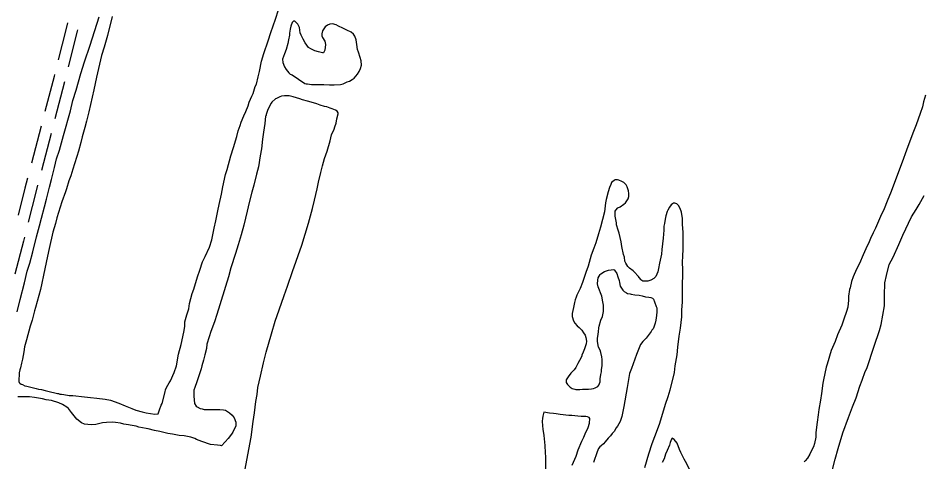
# Model space of a CAD drawing. Extents: x 3355677 to 3393573, y 612928 to 638357.
# Drawn here: x 3366468 to 3368842, y 630534 to 631696 of the extents above; entities that cross this region are included whole.
import ezdxf

# ---------------------------------------------------------------- set-up
doc = ezdxf.new("R2010")
doc.units = 0
doc.layers.add('V-ROAD-CNTR', color=7, linetype='Continuous')
doc.layers.add('V-SITE-VEGE', color=7, linetype='Continuous')

msp = doc.modelspace()

# ---------------------------------------------------------------- linework, layer by layer
at = {"layer": 'V-ROAD-CNTR'}
for p, q in [((3366589.3, 631528.9), (3366564.2, 631432.1)), ((3366528.1, 631412.3), (3366502.7, 631315.6)), ((3366554.1, 631393.4), (3366528.7, 631296.7))]:
    msp.add_line(p, q, dxfattribs=at)
for points in [[(3366597.3, 631683.6), (3366593.6, 631668.6), (3366572.9, 631586.6)], [(3366623.5, 631664.7), (3366622.6, 631661.3), (3366599.1, 631567.7)], [(3366563.2, 631547.8), (3366561.9, 631542.8), (3366538.1, 631451)], [(3366492.5, 631276.9), (3366485.6, 631250.4), (3366468, 631180)], [(3366518.6, 631258), (3366514.6, 631243), (3366494.2, 631161)], [(3366484.5, 631122.2), (3366481.8, 631111.2), (3366459.4, 631025.4)]]:
    msp.add_lwpolyline(points, dxfattribs=at)
at = {"layer": 'V-SITE-VEGE'}
for points in [[(3366986.2, 631164.5), (3366991.4, 631190.9), (3366995.1, 631207.2), (3367000.8, 631234.7), (3367004, 631253.7), (3367011.3, 631286.4), (3367016, 631299.6), (3367025.4, 631334.9), (3367032.2, 631356.6), (3367041.1, 631385.6), (3367044.8, 631400.4), (3367050, 631414.7), (3367052.6, 631423.6), (3367059.4, 631440), (3367064.7, 631451.1), (3367070.4, 631466.4), (3367073.6, 631475.4), (3367079.9, 631491.2), (3367083.6, 631498.6), (3367089.3, 631516.6), (3367092.5, 631522.9), (3367096.6, 631541.9), (3367100.3, 631556.1), (3367105.5, 631583.1), (3367111.8, 631603.1), (3367122.8, 631636.4), (3367130.1, 631658), (3367142.2, 631692.9), (3367150, 631717.7)], [(3366505.9, 631083.7), (3366516.3, 631122.7), (3366523.6, 631151.8), (3366528.9, 631171.8), (3366537.2, 631201.4), (3366541.9, 631222), (3366550.3, 631252.6), (3366555.5, 631272.7), (3366562.8, 631304.8), (3366568.6, 631327), (3366576.4, 631350.2), (3366586.4, 631388.2), (3366605.2, 631453.2), (3366611.5, 631479.6), (3366619.9, 631507), (3366632.4, 631550.8), (3366641.8, 631580.9), (3366657, 631624.7), (3366680.1, 631698.6)], [(3366714.4, 631700.3), (3366701.8, 631650.2), (3366692.9, 631619.5), (3366686.6, 631597.4)], [(3366686.6, 631597.4), (3366673.6, 631540.9), (3366666.3, 631507.7), (3366657.4, 631469.1), (3366652.7, 631450.1), (3366647, 631425.8), (3366642.2, 631409.5), (3366636, 631385.2), (3366632.3, 631369.9), (3366626, 631347.2), (3366621.9, 631332.9), (3366615.6, 631313.9), (3366611.4, 631300.2), (3366605.6, 631282.3), (3366600.9, 631269.6), (3366594.1, 631249), (3366591.5, 631240.6), (3366582.6, 631214.7), (3366569, 631172.5), (3366565.3, 631157.7), (3366559, 631135.5), (3366549.1, 631092.8), (3366544.9, 631072.7), (3366538.1, 631038.9), (3366526.1, 630985.1), (3366513.1, 630937.6), (3366511, 630929.1), (3366504.2, 630904.9), (3366498.9, 630889), (3366489.5, 630853.7), (3366484.8, 630834.7), (3366482.7, 630822), (3366479.1, 630802.5), (3366477, 630791.9), (3366473.9, 630779.8), (3366472.3, 630775), (3366470.7, 630766.6), (3366470.2, 630759.7), (3366469.2, 630750.8), (3366469.2, 630744.4), (3366470.3, 630741.8), (3366472.4, 630739.7), (3366476.1, 630737.6), (3366479.2, 630736), (3366485.1, 630732.8), (3366490.9, 630731.8), (3366497.2, 630730.2), (3366504.6, 630728.7), (3366515.1, 630725.5), (3366521.5, 630724), (3366529.4, 630722.9), (3366538.9, 630720.3), (3366545.7, 630718.8), (3366571.1, 630712.5), (3366573.2, 630712.5), (3366576.9, 630711.4), (3366581.6, 630710.9), (3366587.4, 630709.9), (3366601.7, 630707.8), (3366611.2, 630707.3), (3366641.3, 630704.2), (3366657.6, 630702.7), (3366674, 630700.6), (3366696.1, 630697.5), (3366709.9, 630694.9), (3366732, 630687.5), (3366747.9, 630680.7), (3366765.8, 630673.4), (3366776.4, 630668.7), (3366792.7, 630664.5), (3366803.3, 630662.4), (3366826, 630658.7), (3366835, 630659.8), (3366838.1, 630669.8), (3366842.8, 630682.5), (3366845.4, 630686.2), (3366852.8, 630716.8), (3366854.3, 630722.6), (3366856.4, 630728.4), (3366863.3, 630740.6), (3366866.9, 630745.9), (3366876.9, 630767.5), (3366882.7, 630784.9), (3366887.9, 630816.1), (3366894.7, 630840.9), (3366902.5, 630873.6), (3366904.6, 630888.4), (3366904.6, 630900.5), (3366909.8, 630918.5), (3366915, 630934.8), (3366916.6, 630948), (3366923.9, 630974.9), (3366928.6, 630986), (3366938, 631018.2), (3366943.8, 631035.7), (3366951.1, 631057.3), (3366958, 631071.6), (3366969, 631095.8), (3366975.8, 631114.9), (3366981.5, 631145.5), (3366986.2, 631164.5)], [(3367062.6, 630514.8), (3367072.6, 630566.5), (3367078.3, 630598.7), (3367084, 630639.8), (3367087.6, 630662.5), (3367091.2, 630692.1), (3367094.4, 630710), (3367096.4, 630728.5), (3367102.7, 630758), (3367110.5, 630793.4), (3367117.9, 630820.8), (3367132, 630868.9), (3367141.9, 630902.1), (3367151.9, 630931.7), (3367165.5, 630969.7), (3367173.4, 630993.5), (3367187, 631032.5), (3367211.6, 631101.2), (3367228.9, 631158.7), (3367239.3, 631197.2), (3367244.6, 631218.9), (3367251.4, 631249), (3367255, 631265.8), (3367260.8, 631291.2), (3367265.5, 631308.6), (3367271.2, 631328.1), (3367278, 631347.1), (3367285.4, 631374.1), (3367289, 631389.9), (3367295.8, 631404.7), (3367297.9, 631411), (3367301.1, 631421), (3367303.2, 631431.6), (3367306.3, 631445.3), (3367306.3, 631448), (3367303.6, 631451.6), (3367299.9, 631454.3), (3367291, 631458.5), (3367285.7, 631460), (3367276.7, 631463.7), (3367270.9, 631464.2), (3367259.8, 631467.9), (3367250.8, 631471), (3367236.1, 631475.7), (3367226, 631478.4), (3367213.4, 631482), (3367206.5, 631484.6), (3367189.1, 631489.4), (3367178.5, 631492.5), (3367168, 631492.5), (3367165.9, 631491.9), (3367158.5, 631490.9), (3367153.7, 631489.3), (3367145.3, 631485.6), (3367142.7, 631484.5), (3367132.7, 631475.5), (3367130.6, 631472.9), (3367127.9, 631467.1), (3367121.6, 631453.9), (3367117.5, 631443.3), (3367117.5, 631440.7), (3367116.4, 631438.5), (3367114.3, 631420.1), (3367110.7, 631397.4), (3367108.6, 631378.9), (3367105.5, 631353.1), (3367102.4, 631335.1), (3367097.7, 631306.1), (3367093, 631287.1), (3367085.2, 631258.6), (3367080.5, 631240.1), (3367073.1, 631212.7), (3367067.9, 631190), (3367059, 631153.6), (3367052.2, 631128.2), (3367044.9, 631101.8), (3367037.1, 631079.1), (3367025.5, 631042.2)], [(3368846.5, 631494.3), (3368840.7, 631476.3), (3368838.1, 631463.1), (3368832.4, 631446.2), (3368821.9, 631416.2), (3368813, 631394), (3368796.7, 631349.6), (3368784.7, 631318.5), (3368767.4, 631272), (3368755.8, 631241.4), (3368745.9, 631216.6), (3368738, 631196.5), (3368728.5, 631176.4), (3368722.8, 631163.8), (3368715.4, 631145.8), (3368709.1, 631133.1), (3368702.3, 631118.4), (3368698.1, 631109.9), (3368689.7, 631091.4), (3368682.4, 631075.6), (3368672.9, 631053.4), (3368665.6, 631038.1), (3368656.6, 631018), (3368651.9, 631006.4), (3368648.3, 630989), (3368646.7, 630984.8), (3368644.6, 630967.9), (3368644.7, 630956.8), (3368642.6, 630938.9), (3368639.4, 630927.8), (3368632.1, 630907.7), (3368626.9, 630891.9), (3368615.9, 630866), (3368609, 630848.6), (3368598.5, 630825.4), (3368588.6, 630789.5), (3368586, 630781.5), (3368578.7, 630748.8), (3368577.1, 630739.8), (3368573.5, 630712.9), (3368570.9, 630695), (3368566.2, 630671.2), (3368564.6, 630657), (3368562.1, 630637.5), (3368560.5, 630624.8), (3368559, 630610), (3368558.5, 630598.4), (3368555.3, 630582.1), (3368552.2, 630573.1), (3368546.9, 630561.5), (3368543.3, 630554.1), (3368537, 630543.5), (3368530.6, 630536.1), (3368528, 630533.5)], [(3368061.6, 631259.3), (3368055.8, 631265.6), (3368050.5, 631267.7), (3368042.6, 631271.4), (3368038.9, 631271.9), (3368032.5, 631271.9), (3368029.9, 631270.3), (3368023.1, 631265.5), (3368021, 631260.3), (3368017.8, 631251.8), (3368014.2, 631241.2), (3368008.9, 631220.7), (3368007.4, 631212.2), (3368004.8, 631188.5), (3367994.3, 631148.4), (3367989.1, 631130.9), (3367981.8, 631107.2), (3367977, 631093.5), (3367970.2, 631075), (3367967.6, 631065.5), (3367961.9, 631045.9), (3367955.6, 631029.6), (3367946.7, 631003.2), (3367940.9, 630987.3), (3367932.5, 630969.9), (3367930.4, 630965.2), (3367928.3, 630958.3), (3367926.2, 630950.9), (3367923.1, 630938.2), (3367919.9, 630921.9), (3367920, 630914.5), (3367923.2, 630903.4), (3367926.9, 630897.1), (3367932.7, 630889.7), (3367938, 630885.5), (3367945.4, 630878.2), (3367950.1, 630871.8), (3367953.8, 630865.5), (3367956, 630859.2), (3367957.6, 630849.7), (3367957.1, 630842.8), (3367952.3, 630829.6), (3367949.2, 630821.2), (3367945.5, 630813.3), (3367945, 630810.1), (3367939.2, 630799), (3367934.5, 630791.6), (3367929.2, 630781.1), (3367925.6, 630774.7), (3367916.6, 630765.7), (3367909.3, 630756.8), (3367904, 630748.8), (3367904, 630741.4), (3367907.7, 630736.2), (3367915.1, 630729.3), (3367919.9, 630726.2), (3367926.7, 630724.1), (3367929.4, 630723.6), (3367939.9, 630723.6), (3367946.8, 630724.1), (3367963.1, 630724.2), (3367971, 630725.2), (3367975.8, 630725.8), (3367980, 630727.4), (3367986.9, 630731.1), (3367990, 630734.3), (3367993.2, 630743.2), (3367993.7, 630751.1), (3367995.2, 630762.2), (3367996.8, 630769.1), (3367997.3, 630775.9), (3367998.9, 630785.4), (3367998.8, 630801.8), (3367997.8, 630809.2), (3367995.1, 630819.7), (3367993, 630826.1), (3367988.7, 630834), (3367986.6, 630848.7), (3367986.6, 630856.6), (3367988.1, 630867.7), (3367988.6, 630874.6), (3367990.2, 630884.6), (3367991.2, 630889.3), (3367995.4, 630904.7), (3367999.1, 630914.7), (3368002.2, 630927.4), (3368002.2, 630944.2), (3368000.6, 630953.2), (3367997.4, 630967.4), (3367988.4, 630991.7), (3367986.2, 630999.6), (3367987.3, 631009.1), (3367988.3, 631015.9), (3367993.6, 631024.4), (3367995.1, 631026.5), (3368005.1, 631031.8), (3368015.2, 631035.5), (3368028.9, 631037.7), (3368031, 631036.1), (3368036.8, 631027.1), (3368040, 631018.2)], [(3368110.8, 630518.8), (3368120.7, 630555.2), (3368129.6, 630581.6), (3368137, 630600.6), (3368148.5, 630632.3), (3368154.8, 630652.9), (3368164.7, 630684.6), (3368171.5, 630704.6), (3368177.3, 630722.6), (3368184.1, 630749), (3368188.3, 630767.4), (3368190.3, 630785.4), (3368195, 630814.4), (3368197.1, 630833.9), (3368200.7, 630862.9), (3368204.4, 630883.5), (3368207.5, 630913.1), (3368207.9, 630931), (3368208.9, 630952.6), (3368208.9, 630983.8), (3368209.4, 630998.5), (3368209.8, 631023.3), (3368209.8, 631039.1), (3368209.2, 631053.9), (3368209.7, 631075), (3368210.7, 631087.7), (3368210.6, 631134.6), (3368209.5, 631156.2), (3368209, 631171), (3368206.8, 631187.9), (3368203.1, 631196.8), (3368198.3, 631205.3), (3368194.1, 631209), (3368188.8, 631211.1), (3368185.1, 631211.1), (3368183, 631209.5), (3368179.9, 631206.8), (3368175.1, 631201), (3368170.9, 631193.1), (3368169.4, 631188.9), (3368165.7, 631178.3), (3368163.6, 631169.3), (3368162, 631158.2), (3368160.5, 631150.9), (3368160, 631140.8), (3368158.4, 631119.2), (3368155.3, 631090.2), (3368153.8, 631077.5), (3368148.6, 631054.3), (3368146.5, 631040), (3368144.9, 631031.1), (3368139.2, 631019.5), (3368133.9, 631014.2), (3368126, 631009.4), (3368118.6, 631007.3), (3368105.4, 631007.2), (3368102.8, 631008.8), (3368100.7, 631010.4), (3368095.9, 631016.2), (3368093.8, 631019.4), (3368082.7, 631030.9), (3368079.5, 631034.1), (3368070, 631040.9), (3368066.3, 631045.1), (3368061, 631053.6), (3368058.4, 631059.4), (3368057.3, 631069.4), (3368054.6, 631076.8), (3368050.4, 631097.3), (3368048.7, 631109.5), (3368043.4, 631132.6), (3368040.2, 631140.6), (3368036.5, 631154.8), (3368036, 631159.5), (3368032.8, 631177.5), (3368032.7, 631190.1), (3368034.3, 631192.8), (3368040.1, 631199.1), (3368045.4, 631201.8), (3368055.4, 631208.1), (3368059.6, 631212.3), (3368066.9, 631222.4), (3368068.5, 631228.2), (3368068.5, 631236.1), (3368068, 631243), (3368064.2, 631253.5), (3368061.6, 631259.3)], [(3368602.4, 630513.6), (3368609.2, 630541.1), (3368617.1, 630569), (3368629.6, 630609.7), (3368644.3, 630650.3), (3368654.8, 630677.8), (3368664.8, 630701), (3368674.2, 630731.6), (3368680, 630748), (3368688.3, 630770.2), (3368692, 630778.1), (3368711.4, 630836.7), (3368725.5, 630877.9), (3368729.7, 630893.7), (3368738.6, 630942.3), (3368738.5, 630969.7), (3368740, 631002.4), (3368743.7, 631021.9), (3368751, 631050.4), (3368761, 631070), (3368776.2, 631102.7), (3368786.7, 631127), (3368809.8, 631175.1), (3368821.3, 631194.6), (3368829.7, 631207.3), (3368842.9, 631231)], [(3366465.1, 630926.9), (3366472.9, 630959.1), (3366484.4, 631002.4), (3366491.7, 631033.5), (3366498, 631053.6), (3366505.9, 631083.7)], [(3367025.5, 631042.2), (3367019.3, 631017.9), (3366988.9, 630919.2), (3366982.6, 630900.7), (3366973.2, 630875.4), (3366968.5, 630861.1), (3366962.7, 630841.6), (3366961.2, 630831), (3366957.5, 630814.1), (3366953.8, 630800.4), (3366949.7, 630785.6), (3366947.6, 630777.2), (3366940.8, 630756.6), (3366936.6, 630743.4), (3366931.3, 630728.6), (3366928.7, 630721.8), (3366928.7, 630705.4), (3366930.4, 630686.9), (3366934.1, 630679.6), (3366937.3, 630677.5), (3366944.6, 630673.8), (3366949.9, 630672.2), (3366955.7, 630671.2), (3366990, 630671.3), (3366996.3, 630670.7), (3367005.8, 630669.7), (3367011.6, 630668.7), (3367021.7, 630662.4), (3367028.6, 630656.1), (3367034.4, 630649.2), (3367038.6, 630638.1), (3367038.1, 630627.6), (3367034.4, 630619.1), (3367030.8, 630611.7), (3367027.1, 630605.9), (3367018.7, 630594.8), (3367010.8, 630585.9), (3367000.8, 630575.8), (3366998.1, 630576.9), (3366990.2, 630577.4), (3366972.3, 630579.4), (3366949.6, 630586.8), (3366935.3, 630592), (3366930.6, 630595.2), (3366925.8, 630596.7), (3366920.6, 630598.3), (3366902.6, 630601.9), (3366890, 630603), (3366872.5, 630606.1), (3366859.9, 630608.2), (3366839.3, 630612.9), (3366825, 630615.5), (3366808.7, 630620.2), (3366803.4, 630620.7), (3366784.4, 630624.4), (3366777, 630627), (3366761.2, 630629.6), (3366757, 630630.6), (3366744.8, 630632.7), (3366735.8, 630634.8), (3366722.7, 630636.9), (3366714.2, 630637.9), (3366699.4, 630636.8), (3366688.9, 630635.7), (3366671, 630632), (3366659.4, 630630.9), (3366642, 630632.5), (3366634, 630636.1), (3366621.9, 630645.6), (3366607.6, 630663), (3366600.2, 630673.5), (3366595.4, 630677.2), (3366583.8, 630684), (3366574.8, 630688.2), (3366554.8, 630694), (3366541.1, 630696.6), (3366531.6, 630698.7), (3366510.4, 630702.3), (3366497.8, 630703.9), (3366466.7, 630703.8)], [(3368040, 631018.2), (3368043.2, 631008.7), (3368043.7, 631003.4), (3368045.9, 630993.9), (3368052.7, 630983.4), (3368056.4, 630980.2), (3368062.2, 630976.6), (3368065.4, 630975), (3368072.3, 630973.9), (3368074.9, 630972.9), (3368083.9, 630971.3), (3368096, 630970.3), (3368103.4, 630968.7), (3368111.9, 630966.1), (3368121.4, 630965.1), (3368126.6, 630964), (3368130.3, 630962.5), (3368133.5, 630959.8), (3368136.1, 630953), (3368140.4, 630940.9), (3368141.5, 630937.2), (3368141.5, 630926.6), (3368141, 630916.6), (3368139.4, 630904.5), (3368137.9, 630897.1), (3368133.7, 630886.5), (3368132.1, 630882.3), (3368128.9, 630878.6), (3368126.8, 630874.9), (3368119.5, 630864.3), (3368114.2, 630858), (3368109, 630852.7), (3368105.3, 630848.5), (3368099.5, 630841.1), (3368095.8, 630832.6), (3368088.5, 630814.7), (3368075.4, 630778.2), (3368070.7, 630765), (3368067, 630744.5), (3368063.9, 630728.1), (3368055.6, 630679), (3368049.8, 630652.6), (3368045.6, 630639.4), (3368038.8, 630626.8), (3368035.6, 630623.1), (3368029.9, 630613.6), (3368025.1, 630608.3), (3368020.9, 630601.9), (3368014.1, 630595.6), (3368006.7, 630586.6), (3368002, 630581.3), (3367995.7, 630576), (3367992.5, 630572.8), (3367989.3, 630569.1), (3367985.7, 630559.6), (3367976.2, 630532.2)], [(3367919.8, 630525.2), (3367930.3, 630549), (3367936.1, 630565.3), (3367945.5, 630588), (3367950.8, 630598.1), (3367954.4, 630607), (3367961.8, 630623.9), (3367965.5, 630635), (3367966.5, 630647.7), (3367964.9, 630650.3), (3367960.1, 630651.9), (3367955.9, 630652.9), (3367943.8, 630652.9), (3367934.8, 630653.4), (3367919.5, 630655), (3367911.6, 630655.5), (3367888.9, 630658.1), (3367878.4, 630659.1), (3367871, 630660.1), (3367860.9, 630661.7), (3367845.6, 630664.3), (3367844.6, 630660.6), (3367843, 630653.2), (3367842.5, 630647.4), (3367841.5, 630640), (3367842.6, 630628.4), (3367843.1, 630619.4), (3367845.8, 630603.1), (3367848, 630576.2), (3367849.6, 630557.7), (3367850.1, 630547.2), (3367850.2, 630515)], [(3368227.4, 630514.3), (3368216.8, 630534.3), (3368213.6, 630541.2), (3368204.6, 630558), (3368201.4, 630566.5), (3368195, 630582.3), (3368187.6, 630592.3), (3368182.3, 630595.4), (3368180.8, 630593.3), (3368177.1, 630584.4), (3368175, 630577.5), (3368168.7, 630563.2), (3368165, 630554.3), (3368160.9, 630541.6), (3368156.1, 630532.1)]]:
    msp.add_lwpolyline(points, dxfattribs=at)
msp.add_lwpolyline([(3367185.8, 631547.4), (3367219.1, 631524.8), (3367222.8, 631523.7), (3367225.9, 631523.7), (3367237, 631522.2), (3367257.6, 631522.2), (3367269.2, 631521.7), (3367284, 631521.2), (3367296.1, 631521.3), (3367312.4, 631521.8), (3367319.8, 631523.9), (3367330.4, 631528.7), (3367336.2, 631530.8), (3367343, 631535.1), (3367348.3, 631538.8), (3367357.2, 631548.8), (3367361.4, 631555.7), (3367365.6, 631563.6), (3367367.7, 631572.1), (3367366.6, 631583.7), (3367364.5, 631592.1), (3367360.2, 631606.3), (3367357.6, 631613.7), (3367355.5, 631626.9), (3367353.8, 631638.5), (3367350.1, 631648.5), (3367346.4, 631653.2), (3367340.6, 631659), (3367329.5, 631664.3), (3367319, 631669.5), (3367307.9, 631674.8), (3367301.5, 631677.9), (3367292, 631680.6), (3367285.2, 631680), (3367278.8, 631676.8), (3367272.5, 631672.6), (3367265.7, 631662), (3367263.6, 631654.6), (3367263.6, 631649.4), (3367265.7, 631644.6), (3367272.1, 631635.1), (3367273.7, 631626.2), (3367272.1, 631611.4), (3367268.5, 631605.1), (3367265.8, 631605.1), (3367254.7, 631607.7), (3367245.2, 631610.3), (3367234.7, 631615), (3367228.9, 631618.7), (3367219.9, 631631.3), (3367214.6, 631640.3), (3367209.3, 631651.3), (3367207.2, 631657.1), (3367205, 631671.4), (3367200.8, 631679.8), (3367193.4, 631687.7), (3367189.7, 631687.7), (3367186, 631684), (3367182.3, 631674.5), (3367180.8, 631667.1), (3367179.2, 631656.5), (3367178.7, 631650.7), (3367176.6, 631638.6), (3367174.5, 631629.1), (3367170.3, 631613.8), (3367165.6, 631602.2), (3367160.9, 631587.9), (3367161.4, 631579.5), (3367166.2, 631568.4), (3367170.5, 631561), (3367177.3, 631552.1), (3367181, 631548.9)], close=True, dxfattribs=at)

doc.saveas('drawing.dxf')
